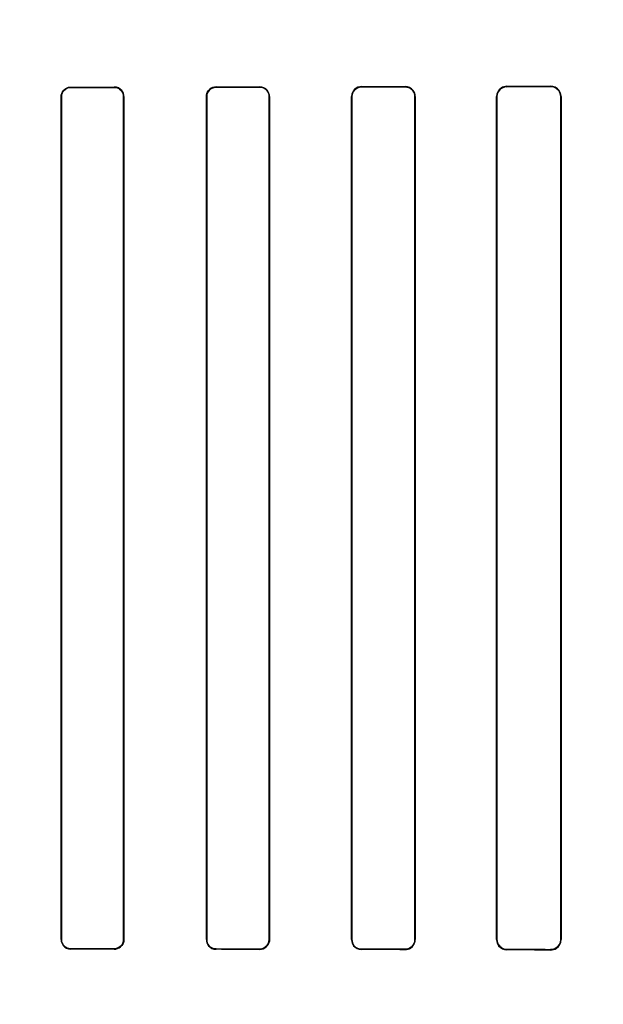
# Model space of a CAD drawing. Header units: millimetres. Extents: x 0 to 297, y 0 to 210.
# Tile 447 of 499: x 242.658 to 242.799, y 158.269 to 158.506. Entities that reach past the tile are written whole.
import ezdxf

# ---------------------------------------------------------------- set-up
doc = ezdxf.new("R2010")
doc.units = ezdxf.units.MM
doc.header["$LTSCALE"] = 16.335
doc.layers.get('0').update_dxf_attribs({"linetype": 'CONTINUOUS'})
for name, color, linetype in [('AXES_REF', 7, 'CONTINUOUS'), ('INTFCLR_1', 7, 'CONTINUOUS'), ('INTFCLR_72935', 7, 'CONTINUOUS')]:
    doc.layers.add(name, color=color, linetype=linetype)

msp = doc.modelspace()

# ---------------------------------------------------------------- linework, layer by layer
at = {"color": 7, "linetype": 'Continuous'}
for radius in [6.78708, 6.7865, 6.74304]:
    msp.add_circle((241.48891, 154.71146), radius, dxfattribs=at)
for radius, start, end in [(6.72, 278.277129, 261.722871), (6.874, 113.082692, 346.830891)]:
    msp.add_arc((241.48891, 154.71146), radius, start, end, dxfattribs=at)
at = {"layer": 'AXES_REF', "color": 9, "linetype": 'Continuous'}
msp.add_circle((241.48891, 154.71146), 4.15, dxfattribs=at)
msp.add_arc((241.48891, 154.71146), 6.19116, 94.411812, 85.588188, dxfattribs=at)
at = {"layer": 'INTFCLR_1', "color": 9, "linetype": 'Continuous'}
for p, q in [((242.67036, 158.49017), (242.67036, 158.49025)), ((242.68086, 158.49026), (242.68086, 158.49018)), ((242.70536, 158.49022), (242.70536, 158.4903)), ((242.71586, 158.49031), (242.71586, 158.49023)), ((242.74036, 158.49028), (242.74036, 158.49036)), ((242.75086, 158.49038), (242.75086, 158.4903)), ((242.77536, 158.49035), (242.77536, 158.49044)), ((242.78586, 158.49047), (242.78586, 158.49038)), ((242.66807, 158.48795), (242.66814, 158.48795)), ((242.68309, 158.48795), (242.68317, 158.48795)), ((242.70302, 158.48795), (242.7031, 158.48795)), ((242.71814, 158.48795), (242.71822, 158.48795)), ((242.73796, 158.48795), (242.73804, 158.48795)), ((242.7532, 158.48795), (242.75329, 158.48795)), ((242.77287, 158.48795), (242.77296, 158.48795)), ((242.78829, 158.48795), (242.78838, 158.48795)), ((242.66814, 158.28495), (242.66807, 158.28495)), ((242.68317, 158.28495), (242.68309, 158.28495)), ((242.7031, 158.28495), (242.70302, 158.28495)), ((242.71822, 158.28495), (242.71814, 158.28495)), ((242.73804, 158.28495), (242.73796, 158.28495)), ((242.75329, 158.28495), (242.7532, 158.28495)), ((242.77296, 158.28495), (242.77287, 158.28495)), ((242.78838, 158.28495), (242.78829, 158.28495)), ((242.67036, 158.28266), (242.67036, 158.28274)), ((242.68086, 158.28273), (242.68086, 158.28265)), ((242.70536, 158.28261), (242.70536, 158.28269)), ((242.71586, 158.28268), (242.71586, 158.2826)), ((242.74036, 158.28255), (242.74036, 158.28263)), ((242.75086, 158.28261), (242.75086, 158.28253)), ((242.77536, 158.28247), (242.77536, 158.28256)), ((242.78586, 158.28253), (242.78586, 158.28244))]:
    msp.add_line(p, q, dxfattribs=at)
at = {"layer": 'INTFCLR_1', "color": 6, "linetype": 'Continuous'}
for p, q in [((242.66807, 158.48795), (242.66807, 158.28495)), ((242.66814, 158.48795), (242.66814, 158.28495)), ((242.68309, 158.28495), (242.68309, 158.48795)), ((242.68317, 158.28495), (242.68317, 158.48795)), ((242.70302, 158.48795), (242.70302, 158.28495)), ((242.7031, 158.48795), (242.7031, 158.28495)), ((242.71814, 158.28495), (242.71814, 158.48795)), ((242.71822, 158.28495), (242.71822, 158.48795)), ((242.73796, 158.48795), (242.73796, 158.28495)), ((242.73804, 158.48795), (242.73804, 158.28495)), ((242.7532, 158.28495), (242.7532, 158.48795)), ((242.75329, 158.28495), (242.75329, 158.48795)), ((242.77287, 158.48795), (242.77287, 158.28495)), ((242.77296, 158.48795), (242.77296, 158.28495)), ((242.78829, 158.28495), (242.78829, 158.48795)), ((242.78838, 158.28495), (242.78838, 158.48795))]:
    msp.add_line(p, q, dxfattribs=at)
for centre, major_axis, start_param, end_param in [((242.55311, 158.49145), (0.36509, 0), -1.243846, -1.213314), ((242.55311, 158.49145), (0.38609, 0), -1.262235, -1.233556), ((242.55311, 158.49145), (0.36509, 0), -1.140627, -1.108745), ((242.55311, 158.49145), (0.38609, 0), -1.165445, -1.135656), ((242.55311, 158.49145), (0.36509, 0), -1.032246, -0.998394), ((242.55311, 158.49145), (0.38609, 0), -1.064439, -1.033062), ((242.55311, 158.49145), (0.36509, 0), -0.9163, -0.879521), ((242.55311, 158.49145), (0.38609, 0), -0.9574, -0.923735), ((242.55311, 158.28145), (0.38609, 0), 1.233556, 1.262235), ((242.55311, 158.28145), (0.36509, 0), 1.213314, 1.243846), ((242.55311, 158.28145), (0.38609, 0), 1.135656, 1.165445), ((242.55311, 158.28145), (0.36509, 0), 1.108745, 1.140627), ((242.55311, 158.28145), (0.38609, 0), 1.033062, 1.064439), ((242.55311, 158.28145), (0.36509, 0), 0.998394, 1.032246), ((242.55311, 158.28145), (0.38609, 0), 0.923735, 0.9574), ((242.55311, 158.28145), (0.36509, 0), 0.879521, 0.9163)]:
    msp.add_ellipse(centre, major_axis=major_axis, ratio=0.003491, start_param=start_param, end_param=end_param, dxfattribs=at)
for points, knots in [([(242.66807, 158.48795), (242.66807, 158.48847), (242.66848, 158.48968), (242.66971, 158.49025), (242.67036, 158.49025)], [0, 0, 0, 0, 0.444674, 1, 1, 1, 1]), ([(242.67036, 158.49017), (242.66978, 158.49017), (242.6686, 158.48968), (242.66814, 158.48851), (242.66814, 158.48795)], [0, 0, 0, 0, 0.509133, 1, 1, 1, 1]), ([(242.68317, 158.48795), (242.68317, 158.48847), (242.68276, 158.48968), (242.68152, 158.49026), (242.68086, 158.49026)], [0, 0, 0, 0, 0.436747, 1, 1, 1, 1]), ([(242.68309, 158.48795), (242.68309, 158.48845), (242.68269, 158.48962), (242.6815, 158.49018), (242.68086, 158.49018)], [0, 0, 0, 0, 0.438001, 1, 1, 1, 1]), ([(242.70536, 158.4903), (242.7048, 158.4903), (242.70357, 158.48984), (242.70302, 158.48859), (242.70302, 158.48795)], [0, 0, 0, 0, 0.463766, 1, 1, 1, 1]), ([(242.70536, 158.49022), (242.7049, 158.49022), (242.70373, 158.48987), (242.7031, 158.48865), (242.7031, 158.48795)], [0, 0, 0, 0, 0.393953, 1, 1, 1, 1]), ([(242.71822, 158.48795), (242.71822, 158.48847), (242.71781, 158.48971), (242.71654, 158.49032), (242.71586, 158.49031)], [0, 0, 0, 0, 0.429291, 1, 1, 1, 1]), ([(242.71814, 158.48795), (242.71814, 158.48846), (242.71774, 158.48965), (242.71652, 158.49023), (242.71586, 158.49023)], [0, 0, 0, 0, 0.431437, 1, 1, 1, 1]), ([(242.74036, 158.49036), (242.73978, 158.49036), (242.73851, 158.48988), (242.73796, 158.4886), (242.73796, 158.48795)], [0, 0, 0, 0, 0.47334, 1, 1, 1, 1]), ([(242.74036, 158.49028), (242.73988, 158.49028), (242.73867, 158.48991), (242.73804, 158.48866), (242.73804, 158.48795)], [0, 0, 0, 0, 0.401644, 1, 1, 1, 1]), ([(242.75329, 158.48795), (242.75329, 158.48847), (242.75288, 158.48975), (242.75158, 158.49039), (242.75086, 158.49038)], [0, 0, 0, 0, 0.419413, 1, 1, 1, 1]), ([(242.7532, 158.48795), (242.7532, 158.48846), (242.75281, 158.48969), (242.75155, 158.4903), (242.75086, 158.4903)], [0, 0, 0, 0, 0.422805, 1, 1, 1, 1]), ([(242.77536, 158.49044), (242.77489, 158.49044), (242.7736, 158.49009), (242.77287, 158.48874), (242.77287, 158.48795)], [0, 0, 0, 0, 0.373746, 1, 1, 1, 1]), ([(242.77536, 158.49035), (242.77491, 158.49035), (242.77367, 158.49001), (242.77296, 158.48872), (242.77296, 158.48795)], [0, 0, 0, 0, 0.369218, 1, 1, 1, 1]), ([(242.78838, 158.48795), (242.78838, 158.48847), (242.78798, 158.48979), (242.78662, 158.49048), (242.78586, 158.49047)], [0, 0, 0, 0, 0.405294, 1, 1, 1, 1]), ([(242.78829, 158.48795), (242.78829, 158.48846), (242.78789, 158.48973), (242.78658, 158.49038), (242.78586, 158.49038)], [0, 0, 0, 0, 0.4116, 1, 1, 1, 1]), ([(242.66807, 158.28495), (242.66807, 158.28444), (242.66847, 158.28324), (242.6697, 158.28266), (242.67036, 158.28266)], [0, 0, 0, 0, 0.439306, 1, 1, 1, 1]), ([(242.66814, 158.28495), (242.66814, 158.28445), (242.66855, 158.28329), (242.66973, 158.28274), (242.67036, 158.28274)], [0, 0, 0, 0, 0.445822, 1, 1, 1, 1]), ([(242.68086, 158.28273), (242.68144, 158.28273), (242.68263, 158.28322), (242.68309, 158.2844), (242.68309, 158.28495)], [0, 0, 0, 0, 0.511256, 1, 1, 1, 1]), ([(242.68086, 158.28265), (242.6814, 158.28265), (242.68262, 158.28308), (242.68317, 158.28432), (242.68317, 158.28495)], [0, 0, 0, 0, 0.459211, 1, 1, 1, 1]), ([(242.70302, 158.28495), (242.70302, 158.28444), (242.70343, 158.28321), (242.70468, 158.28261), (242.70536, 158.28261)], [0, 0, 0, 0, 0.432834, 1, 1, 1, 1]), ([(242.7031, 158.28495), (242.7031, 158.28445), (242.70349, 158.28327), (242.70471, 158.28269), (242.70536, 158.28269)], [0, 0, 0, 0, 0.434514, 1, 1, 1, 1]), ([(242.71586, 158.28268), (242.71632, 158.28268), (242.7175, 158.28303), (242.71814, 158.28426), (242.71814, 158.28495)], [0, 0, 0, 0, 0.396507, 1, 1, 1, 1]), ([(242.71586, 158.2826), (242.71642, 158.28259), (242.71767, 158.28305), (242.71822, 158.28431), (242.71822, 158.28495)], [0, 0, 0, 0, 0.467063, 1, 1, 1, 1]), ([(242.73796, 158.28495), (242.73796, 158.28444), (242.73836, 158.28318), (242.73965, 158.28255), (242.74036, 158.28255)], [0, 0, 0, 0, 0.424164, 1, 1, 1, 1]), ([(242.73804, 158.28495), (242.73804, 158.28445), (242.73844, 158.28324), (242.73968, 158.28263), (242.74036, 158.28263)], [0, 0, 0, 0, 0.426865, 1, 1, 1, 1]), ([(242.75086, 158.28261), (242.75142, 158.28261), (242.75267, 158.28307), (242.7532, 158.28433), (242.7532, 158.28495)], [0, 0, 0, 0, 0.47417, 1, 1, 1, 1]), ([(242.75086, 158.28253), (242.75131, 158.28252), (242.75257, 158.28286), (242.75329, 158.28417), (242.75329, 158.28495)], [0, 0, 0, 0, 0.365847, 1, 1, 1, 1]), ([(242.77287, 158.28495), (242.77287, 158.28443), (242.77328, 158.28313), (242.77461, 158.28247), (242.77536, 158.28247)], [0, 0, 0, 0, 0.412854, 1, 1, 1, 1]), ([(242.77296, 158.28495), (242.77296, 158.28445), (242.77336, 158.28319), (242.77465, 158.28256), (242.77536, 158.28256)], [0, 0, 0, 0, 0.417006, 1, 1, 1, 1]), ([(242.78586, 158.28253), (242.78632, 158.28253), (242.78758, 158.28287), (242.78829, 158.28418), (242.78829, 158.28495)], [0, 0, 0, 0, 0.373842, 1, 1, 1, 1]), ([(242.78586, 158.28244), (242.78634, 158.28244), (242.78765, 158.2828), (242.78838, 158.28416), (242.78838, 158.28495)], [0, 0, 0, 0, 0.379371, 1, 1, 1, 1])]:
    msp.add_open_spline(points, degree=3, knots=knots, dxfattribs=at)
at = {"layer": 'INTFCLR_72935', "color": 9, "linetype": 'Continuous'}
for p, q in [((242.67036, 158.49025), (242.67036, 158.49017)), ((242.68086, 158.49018), (242.68086, 158.49026)), ((242.70536, 158.4903), (242.70536, 158.49022)), ((242.71586, 158.49023), (242.71586, 158.49031)), ((242.74036, 158.49036), (242.74036, 158.49028)), ((242.75086, 158.4903), (242.75086, 158.49038)), ((242.77536, 158.49044), (242.77536, 158.49035)), ((242.78586, 158.49038), (242.78586, 158.49047)), ((242.66814, 158.48795), (242.66807, 158.48795)), ((242.68317, 158.48795), (242.68309, 158.48795)), ((242.7031, 158.48795), (242.70302, 158.48795)), ((242.71822, 158.48795), (242.71814, 158.48795)), ((242.73804, 158.48795), (242.73796, 158.48795)), ((242.75329, 158.48795), (242.7532, 158.48795)), ((242.77296, 158.48795), (242.77287, 158.48795)), ((242.78838, 158.48795), (242.78829, 158.48795)), ((242.66807, 158.28495), (242.66814, 158.28495)), ((242.68309, 158.28495), (242.68317, 158.28495)), ((242.70302, 158.28495), (242.7031, 158.28495)), ((242.71814, 158.28495), (242.71822, 158.28495)), ((242.73796, 158.28495), (242.73804, 158.28495)), ((242.7532, 158.28495), (242.75329, 158.28495)), ((242.77287, 158.28495), (242.77296, 158.28495)), ((242.78829, 158.28495), (242.78838, 158.28495)), ((242.67036, 158.28274), (242.67036, 158.28266)), ((242.68086, 158.28265), (242.68086, 158.28273)), ((242.70536, 158.28269), (242.70536, 158.28261)), ((242.71586, 158.2826), (242.71586, 158.28268)), ((242.74036, 158.28263), (242.74036, 158.28255)), ((242.75086, 158.28253), (242.75086, 158.28261)), ((242.77536, 158.28256), (242.77536, 158.28247)), ((242.78586, 158.28244), (242.78586, 158.28253))]:
    msp.add_line(p, q, dxfattribs=at)
at = {"layer": 'INTFCLR_72935', "color": 6, "linetype": 'Continuous'}
for p, q in [((242.66807, 158.28495), (242.66807, 158.48795)), ((242.66814, 158.28495), (242.66814, 158.48795)), ((242.68309, 158.48795), (242.68309, 158.28495)), ((242.68317, 158.48795), (242.68317, 158.28495)), ((242.70302, 158.28495), (242.70302, 158.48795)), ((242.7031, 158.28495), (242.7031, 158.48795)), ((242.71814, 158.48795), (242.71814, 158.28495)), ((242.71822, 158.48795), (242.71822, 158.28495)), ((242.73796, 158.28495), (242.73796, 158.48795)), ((242.73804, 158.28495), (242.73804, 158.48795)), ((242.7532, 158.48795), (242.7532, 158.28495)), ((242.75329, 158.48795), (242.75329, 158.28495)), ((242.77287, 158.28495), (242.77287, 158.48795)), ((242.77296, 158.28495), (242.77296, 158.48795)), ((242.78829, 158.48795), (242.78829, 158.28495)), ((242.78838, 158.48795), (242.78838, 158.28495))]:
    msp.add_line(p, q, dxfattribs=at)
for centre, major_axis, start_param, end_param in [((242.55311, 158.49145), (0.36509, 0), -1.243846, -1.213314), ((242.55311, 158.49145), (0.38609, 0), -1.262235, -1.233556), ((242.55311, 158.49145), (0.36509, 0), -1.140627, -1.108745), ((242.55311, 158.49145), (0.38609, 0), -1.165445, -1.135656), ((242.55311, 158.49145), (0.36509, 0), -1.032246, -0.998394), ((242.55311, 158.49145), (0.38609, 0), -1.064439, -1.033062), ((242.55311, 158.49145), (0.36509, 0), -0.9163, -0.879521), ((242.55311, 158.49145), (0.38609, 0), -0.9574, -0.923735), ((242.55311, 158.28145), (0.38609, 0), 1.233556, 1.262235), ((242.55311, 158.28145), (0.36509, 0), 1.213314, 1.243846), ((242.55311, 158.28145), (0.38609, 0), 1.135656, 1.165445), ((242.55311, 158.28145), (0.36509, 0), 1.108745, 1.140627), ((242.55311, 158.28145), (0.38609, 0), 1.033062, 1.064439), ((242.55311, 158.28145), (0.36509, 0), 0.998394, 1.032246), ((242.55311, 158.28145), (0.38609, 0), 0.923735, 0.9574), ((242.55311, 158.28145), (0.36509, 0), 0.879521, 0.9163)]:
    msp.add_ellipse(centre, major_axis=major_axis, ratio=0.003491, start_param=start_param, end_param=end_param, dxfattribs=at)
for points, knots in [([(242.66807, 158.48795), (242.66807, 158.48847), (242.66847, 158.48967), (242.6697, 158.49025), (242.67036, 158.49025)], [0, 0, 0, 0, 0.439306, 1, 1, 1, 1]), ([(242.66814, 158.48795), (242.66814, 158.48846), (242.66855, 158.48962), (242.66973, 158.49017), (242.67036, 158.49017)], [0, 0, 0, 0, 0.445822, 1, 1, 1, 1]), ([(242.68317, 158.48795), (242.68317, 158.48848), (242.68275, 158.48969), (242.68151, 158.49026), (242.68086, 158.49026)], [0, 0, 0, 0, 0.443145, 1, 1, 1, 1]), ([(242.68086, 158.49018), (242.68131, 158.49018), (242.68247, 158.48984), (242.68309, 158.48864), (242.68309, 158.48795)], [0, 0, 0, 0, 0.397668, 1, 1, 1, 1]), ([(242.70302, 158.48795), (242.70302, 158.48847), (242.70343, 158.4897), (242.70468, 158.4903), (242.70536, 158.4903)], [0, 0, 0, 0, 0.432833, 1, 1, 1, 1]), ([(242.7031, 158.48795), (242.7031, 158.48846), (242.7035, 158.48965), (242.70471, 158.49022), (242.70536, 158.49022)], [0, 0, 0, 0, 0.438506, 1, 1, 1, 1]), ([(242.71822, 158.48795), (242.71822, 158.48848), (242.71781, 158.48972), (242.71654, 158.49032), (242.71586, 158.49031)], [0, 0, 0, 0, 0.434167, 1, 1, 1, 1]), ([(242.71586, 158.49023), (242.71633, 158.49023), (242.71752, 158.48987), (242.71814, 158.48865), (242.71814, 158.48795)], [0, 0, 0, 0, 0.404563, 1, 1, 1, 1]), ([(242.74036, 158.49036), (242.7399, 158.49036), (242.73866, 158.49002), (242.73796, 158.48872), (242.73796, 158.48795)], [0, 0, 0, 0, 0.370654, 1, 1, 1, 1]), ([(242.73804, 158.48795), (242.73804, 158.48846), (242.73844, 158.48968), (242.73968, 158.49027), (242.74036, 158.49028)], [0, 0, 0, 0, 0.429388, 1, 1, 1, 1]), ([(242.75329, 158.48795), (242.75329, 158.48848), (242.75288, 158.48975), (242.75157, 158.49039), (242.75086, 158.49038)], [0, 0, 0, 0, 0.422387, 1, 1, 1, 1]), ([(242.75086, 158.4903), (242.75142, 158.4903), (242.75267, 158.48984), (242.7532, 158.48858), (242.7532, 158.48795)], [0, 0, 0, 0, 0.47417, 1, 1, 1, 1]), ([(242.77536, 158.49044), (242.77487, 158.49044), (242.77358, 158.49007), (242.77287, 158.48873), (242.77287, 158.48795)], [0, 0, 0, 0, 0.383063, 1, 1, 1, 1]), ([(242.77296, 158.48795), (242.77296, 158.48846), (242.77336, 158.48972), (242.77465, 158.49035), (242.77536, 158.49035)], [0, 0, 0, 0, 0.417183, 1, 1, 1, 1]), ([(242.78838, 158.48795), (242.78838, 158.48847), (242.78798, 158.48979), (242.78662, 158.49048), (242.78586, 158.49047)], [0, 0, 0, 0, 0.404898, 1, 1, 1, 1]), ([(242.78586, 158.49038), (242.78633, 158.49038), (242.78759, 158.49003), (242.78829, 158.48872), (242.78829, 158.48795)], [0, 0, 0, 0, 0.383513, 1, 1, 1, 1]), ([(242.66807, 158.28495), (242.66807, 158.28444), (242.66848, 158.28323), (242.66971, 158.28266), (242.67036, 158.28266)], [0, 0, 0, 0, 0.444674, 1, 1, 1, 1]), ([(242.67036, 158.28274), (242.66978, 158.28274), (242.6686, 158.28323), (242.66814, 158.2844), (242.66814, 158.28495)], [0, 0, 0, 0, 0.512923, 1, 1, 1, 1]), ([(242.68317, 158.28495), (242.68317, 158.28444), (242.68276, 158.28323), (242.68152, 158.28265), (242.68086, 158.28265)], [0, 0, 0, 0, 0.436745, 1, 1, 1, 1]), ([(242.68309, 158.28495), (242.68309, 158.28445), (242.68268, 158.28328), (242.68149, 158.28273), (242.68086, 158.28273)], [0, 0, 0, 0, 0.443691, 1, 1, 1, 1]), ([(242.70302, 158.28495), (242.70302, 158.28443), (242.70343, 158.28321), (242.70468, 158.28261), (242.70536, 158.28261)], [0, 0, 0, 0, 0.43647, 1, 1, 1, 1]), ([(242.70536, 158.28269), (242.7049, 158.28269), (242.70372, 158.28305), (242.7031, 158.28427), (242.7031, 158.28495)], [0, 0, 0, 0, 0.400765, 1, 1, 1, 1]), ([(242.71822, 158.28495), (242.71822, 158.28444), (242.71781, 158.2832), (242.71654, 158.28259), (242.71586, 158.2826)], [0, 0, 0, 0, 0.42929, 1, 1, 1, 1]), ([(242.71814, 158.28495), (242.71814, 158.28445), (242.71774, 158.28325), (242.71651, 158.28268), (242.71586, 158.28268)], [0, 0, 0, 0, 0.436653, 1, 1, 1, 1]), ([(242.73796, 158.28495), (242.73796, 158.28443), (242.73836, 158.28317), (242.73965, 158.28255), (242.74036, 158.28255)], [0, 0, 0, 0, 0.425926, 1, 1, 1, 1]), ([(242.74036, 158.28263), (242.73987, 158.28263), (242.73866, 158.28301), (242.73804, 158.28426), (242.73804, 158.28495)], [0, 0, 0, 0, 0.409084, 1, 1, 1, 1]), ([(242.7532, 158.28495), (242.7532, 158.28445), (242.7528, 158.28322), (242.75154, 158.28261), (242.75086, 158.28261)], [0, 0, 0, 0, 0.426616, 1, 1, 1, 1]), ([(242.75086, 158.28253), (242.75132, 158.28252), (242.75258, 158.28287), (242.75329, 158.28418), (242.75329, 158.28495)], [0, 0, 0, 0, 0.376214, 1, 1, 1, 1]), ([(242.77287, 158.28495), (242.77287, 158.28443), (242.77328, 158.28314), (242.77461, 158.28247), (242.77536, 158.28247)], [0, 0, 0, 0, 0.411614, 1, 1, 1, 1]), ([(242.77536, 158.28256), (242.7749, 158.28256), (242.77365, 158.28291), (242.77296, 158.2842), (242.77296, 158.28495)], [0, 0, 0, 0, 0.378712, 1, 1, 1, 1]), ([(242.78829, 158.28495), (242.78829, 158.28445), (242.78789, 158.28318), (242.78658, 158.28253), (242.78586, 158.28253)], [0, 0, 0, 0, 0.411738, 1, 1, 1, 1]), ([(242.78586, 158.28244), (242.78635, 158.28244), (242.78767, 158.28281), (242.78838, 158.28417), (242.78838, 158.28495)], [0, 0, 0, 0, 0.387522, 1, 1, 1, 1])]:
    msp.add_open_spline(points, degree=3, knots=knots, dxfattribs=at)

doc.saveas('drawing.dxf')
